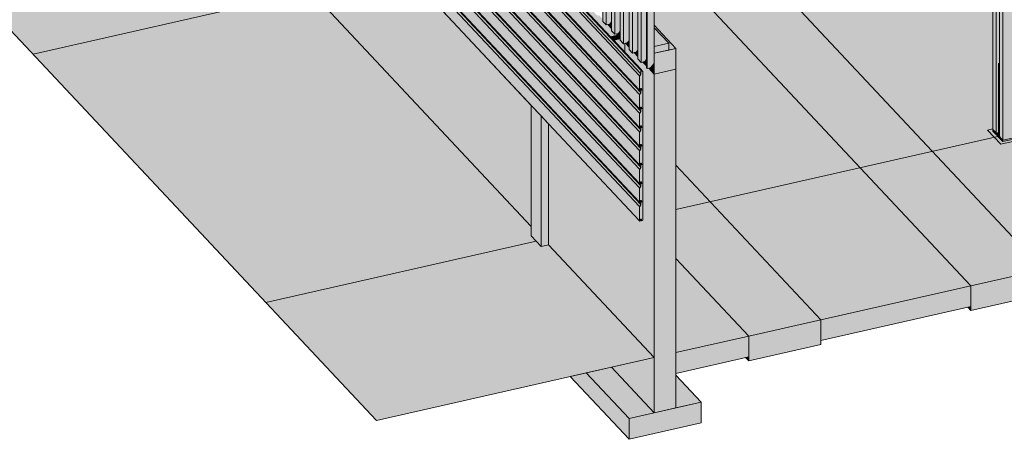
# Model space of a CAD drawing. Header units: millimetres. Extents: x 1567 to 2756, y -116 to 725.
# Tile 375 of 418: x 2266 to 2349, y 557 to 592. Entities that reach past the tile are written whole.
import ezdxf

# ---------------------------------------------------------------- set-up
doc = ezdxf.new("R2010")
doc.units = ezdxf.units.MM
doc.layers.add('Ech.1_75', color=7, linetype='Continuous')

msp = doc.modelspace()

# ---------------------------------------------------------------- hatches: boundary and pattern name
at = {"layer": 'Ech.1_75', "linetype": 'Continuous', "lineweight": 5, "true_color": 0xe0c8b3, "transparency": 33554687}
for points in [[(2348.589, 581.698), (2350.406, 582.11), (2350.406, 618.333), (2350.224, 618.149), (2348.771, 617.819), (2348.771, 619.789), (2350.406, 621.444), (2350.406, 624.223), (2348.771, 625.967), (2348.771, 627.36), (2350.224, 627.689), (2350.406, 627.495), (2350.406, 629.679), (2348.59, 628.832), (2348.589, 581.698)], [(2348.031, 616.28), (2347.752, 616.217), (2347.752, 582.591), (2348.031, 582.293), (2348.031, 616.28)], [(2348.267, 588.151), (2348.31, 588.161), (2348.311, 616.343), (2348.031, 616.28), (2348.031, 582.293), (2348.232, 582.339), (2348.232, 588.124), (2348.232, 588.125), (2348.234, 588.13), (2348.236, 588.135), (2348.24, 588.139), (2348.245, 588.143), (2348.252, 588.146), (2348.259, 588.149), (2348.267, 588.151)], [(2348.59, 616.407), (2348.311, 616.343), (2348.31, 581.996), (2348.589, 581.698), (2348.59, 616.407)]]:
    msp.add_hatch(color=9, dxfattribs=at).paths.add_polyline_path(points)
at = {"layer": 'Ech.1_75', "linetype": 'Continuous', "lineweight": 5, "true_color": 0xeae1d7, "transparency": 33554687}
for points in [[(2297.502, 604.37), (2296.834, 604.218), (2296.555, 604.516), (2296.334, 605.311), (2296.533, 605.403), (2289.673, 612.722), (2289.673, 611.526), (2318.09, 581.208), (2318.09, 582.403), (2297.502, 604.37)], [(2318.09, 580.836), (2318.111, 580.853), (2318.13, 580.873), (2318.147, 580.894), (2318.161, 580.916), (2318.172, 580.94), (2318.18, 580.964), (2318.185, 580.988), (2318.187, 581.012), (2289.77, 611.331), (2289.769, 611.307), (2289.764, 611.283), (2289.755, 611.259), (2289.744, 611.235), (2289.73, 611.213), (2289.713, 611.191), (2289.694, 611.172), (2289.673, 611.155), (2318.09, 580.836)], [(2289.673, 609.959), (2318.09, 579.64), (2318.09, 580.836), (2289.673, 611.155), (2289.673, 609.959)], [(2318.181, 581.193), (2318.126, 581.181), (2318.09, 581.208), (2289.77, 611.423), (2289.77, 611.331), (2318.187, 581.012), (2318.187, 581.322), (2318.181, 581.329), (2318.181, 581.193)], [(2289.694, 609.605), (2289.673, 609.588), (2318.09, 579.269), (2318.111, 579.286), (2318.13, 579.305), (2318.147, 579.327), (2318.161, 579.349), (2318.172, 579.373), (2318.18, 579.397), (2318.185, 579.421), (2318.187, 579.445), (2289.77, 609.764), (2289.769, 609.74), (2289.764, 609.716), (2289.755, 609.692), (2289.744, 609.668), (2289.73, 609.645), (2289.713, 609.624), (2289.694, 609.605)], [(2289.673, 608.392), (2318.09, 578.073), (2318.09, 579.269), (2289.673, 609.588), (2289.673, 608.392)], [(2318.181, 579.626), (2318.126, 579.614), (2318.09, 579.64), (2289.77, 609.856), (2289.77, 609.764), (2318.187, 579.445), (2318.187, 579.755), (2318.181, 579.762), (2318.181, 579.626)], [(2318.181, 578.059), (2318.126, 578.047), (2318.09, 578.073), (2289.77, 608.289), (2289.77, 608.197), (2318.187, 577.878), (2318.187, 578.188), (2318.181, 578.195), (2318.181, 578.059)], [(2318.09, 577.702), (2318.111, 577.719), (2318.13, 577.738), (2318.146, 577.759), (2318.161, 577.782), (2318.172, 577.805), (2318.18, 577.83), (2318.185, 577.854), (2318.187, 577.878), (2289.77, 608.197), (2289.769, 608.173), (2289.764, 608.149), (2289.755, 608.124), (2289.744, 608.101), (2289.73, 608.078), (2289.713, 608.057), (2289.694, 608.038), (2289.673, 608.021), (2318.09, 577.702)], [(2289.673, 606.825), (2318.09, 576.506), (2318.09, 577.702), (2289.673, 608.021), (2289.673, 606.825)], [(2289.694, 606.471), (2289.673, 606.454), (2318.09, 576.135), (2318.111, 576.152), (2318.13, 576.171), (2318.146, 576.192), (2318.161, 576.215), (2318.172, 576.238), (2318.18, 576.262), (2318.185, 576.287), (2318.187, 576.311), (2289.77, 606.63), (2289.769, 606.606), (2289.764, 606.581), (2289.755, 606.557), (2289.744, 606.534), (2289.73, 606.511), (2289.713, 606.49), (2289.694, 606.471)], [(2318.181, 576.492), (2318.126, 576.48), (2318.09, 576.506), (2289.77, 606.722), (2289.77, 606.63), (2318.187, 576.311), (2318.187, 576.621), (2318.181, 576.627), (2318.181, 576.492)], [(2289.673, 605.258), (2318.09, 574.939), (2318.09, 576.135), (2289.673, 606.454), (2289.673, 605.258)], [(2318.181, 585.895), (2318.126, 585.882), (2318.09, 585.909), (2300.211, 604.984), (2300.14, 604.968), (2318.187, 585.713), (2318.187, 586.024), (2318.181, 586.03), (2318.181, 585.895)], [(2300.578, 605.068), (2300.211, 604.984), (2318.09, 585.909), (2318.09, 587.105), (2301.048, 605.287), (2300.578, 605.068)], [(2301.231, 605.372), (2301.048, 605.287), (2318.09, 587.105), (2318.111, 587.122), (2318.13, 587.141), (2318.147, 587.162), (2318.161, 587.185), (2318.172, 587.208), (2318.18, 587.232), (2318.185, 587.257), (2318.187, 587.28), (2301.231, 605.372)], [(2301.433, 605.466), (2301.231, 605.372), (2318.187, 587.28), (2318.187, 587.591), (2301.433, 605.466)], [(2318.187, 587.591), (2318.259, 587.607), (2301.494, 605.495), (2301.433, 605.466), (2318.187, 587.591)], [(2297.718, 604.419), (2297.502, 604.37), (2318.09, 582.403), (2318.111, 582.42), (2318.13, 582.44), (2318.147, 582.461), (2318.161, 582.483), (2318.172, 582.507), (2318.18, 582.531), (2318.185, 582.555), (2318.187, 582.579), (2297.718, 604.419)], [(2318.181, 582.76), (2318.126, 582.748), (2318.09, 582.775), (2297.789, 604.435), (2297.718, 604.419), (2318.187, 582.579), (2318.187, 582.889), (2318.181, 582.896), (2318.181, 582.76)], [(2298.713, 604.644), (2297.789, 604.435), (2318.09, 582.775), (2318.09, 583.97), (2298.713, 604.644)], [(2298.929, 604.693), (2298.713, 604.644), (2318.09, 583.97), (2318.111, 583.987), (2318.13, 584.007), (2318.147, 584.028), (2318.161, 584.05), (2318.172, 584.074), (2318.18, 584.098), (2318.185, 584.122), (2318.187, 584.146), (2298.929, 604.693)], [(2318.181, 584.328), (2318.126, 584.315), (2318.09, 584.342), (2299, 604.71), (2298.929, 604.693), (2318.187, 584.146), (2318.187, 584.457), (2318.181, 584.463), (2318.181, 584.328)], [(2299.924, 604.919), (2299, 604.71), (2318.09, 584.342), (2318.09, 585.537), (2299.924, 604.919)], [(2300.14, 604.968), (2299.924, 604.919), (2318.09, 585.537), (2318.111, 585.555), (2318.13, 585.574), (2318.147, 585.595), (2318.161, 585.618), (2318.172, 585.641), (2318.18, 585.665), (2318.185, 585.689), (2318.187, 585.713), (2300.14, 604.968)], [(2318.126, 585.882), (2318.181, 585.895), (2318.181, 586.034), (2318.265, 586.053), (2318.265, 585.914), (2318.32, 585.926), (2318.356, 585.969), (2318.356, 587.467), (2318.32, 587.493), (2318.259, 587.48), (2318.259, 587.607), (2318.187, 587.591), (2318.187, 587.28), (2318.185, 587.257), (2318.18, 587.232), (2318.172, 587.208), (2318.161, 587.185), (2318.147, 587.162), (2318.13, 587.141), (2318.111, 587.122), (2318.09, 587.105), (2318.09, 585.909), (2318.126, 585.882)], [(2318.32, 587.493), (2318.356, 587.467), (2318.259, 587.57), (2318.259, 587.558), (2318.32, 587.493)], [(2318.259, 587.48), (2318.32, 587.493), (2318.259, 587.558), (2318.259, 587.48)], [(2318.126, 584.315), (2318.181, 584.328), (2318.181, 584.467), (2318.265, 584.486), (2318.265, 584.347), (2318.32, 584.359), (2318.356, 584.402), (2318.356, 585.9), (2318.32, 585.926), (2318.259, 585.912), (2318.259, 586.04), (2318.187, 586.024), (2318.187, 585.713), (2318.185, 585.689), (2318.18, 585.665), (2318.172, 585.641), (2318.161, 585.618), (2318.147, 585.595), (2318.13, 585.574), (2318.111, 585.555), (2318.09, 585.537), (2318.09, 584.342), (2318.126, 584.315)], [(2318.187, 586.024), (2318.259, 586.04), (2318.25, 586.05), (2318.181, 586.034), (2318.181, 586.03), (2318.187, 586.024)], [(2318.265, 586.053), (2318.25, 586.05), (2318.259, 586.04), (2318.259, 585.92), (2318.265, 585.914), (2318.265, 586.053)], [(2318.259, 585.912), (2318.265, 585.914), (2318.259, 585.92), (2318.259, 585.912)], [(2318.32, 585.926), (2318.356, 585.9), (2318.325, 585.933), (2318.32, 585.926)], [(2318.126, 582.748), (2318.181, 582.76), (2318.181, 582.9), (2318.265, 582.919), (2318.265, 582.78), (2318.32, 582.792), (2318.356, 582.835), (2318.356, 584.333), (2318.32, 584.359), (2318.259, 584.345), (2318.259, 584.473), (2318.187, 584.457), (2318.187, 584.146), (2318.185, 584.122), (2318.18, 584.098), (2318.172, 584.074), (2318.161, 584.05), (2318.147, 584.028), (2318.13, 584.007), (2318.111, 583.987), (2318.09, 583.97), (2318.09, 582.775), (2318.126, 582.748)], [(2318.187, 584.457), (2318.259, 584.473), (2318.25, 584.483), (2318.181, 584.467), (2318.181, 584.463), (2318.187, 584.457)], [(2318.265, 584.486), (2318.25, 584.483), (2318.259, 584.473), (2318.259, 584.353), (2318.265, 584.347), (2318.265, 584.486)], [(2318.259, 584.345), (2318.265, 584.347), (2318.259, 584.353), (2318.259, 584.345)], [(2318.32, 584.359), (2318.356, 584.333), (2318.325, 584.366), (2318.32, 584.359)], [(2318.126, 581.181), (2318.181, 581.193), (2318.181, 581.333), (2318.265, 581.352), (2318.265, 581.213), (2318.32, 581.225), (2318.356, 581.268), (2318.356, 582.765), (2318.32, 582.792), (2318.259, 582.778), (2318.259, 582.906), (2318.187, 582.889), (2318.187, 582.579), (2318.185, 582.555), (2318.18, 582.531), (2318.172, 582.507), (2318.161, 582.483), (2318.147, 582.461), (2318.13, 582.44), (2318.111, 582.42), (2318.09, 582.403), (2318.09, 581.208), (2318.126, 581.181)], [(2318.187, 582.889), (2318.259, 582.906), (2318.25, 582.916), (2318.181, 582.9), (2318.181, 582.896), (2318.187, 582.889)], [(2318.265, 582.919), (2318.25, 582.916), (2318.259, 582.906), (2318.259, 582.786), (2318.265, 582.78), (2318.265, 582.919)], [(2318.259, 582.778), (2318.265, 582.78), (2318.259, 582.786), (2318.259, 582.778)], [(2318.32, 582.792), (2318.356, 582.765), (2318.325, 582.798), (2318.32, 582.792)], [(2318.126, 579.614), (2318.181, 579.626), (2318.181, 579.765), (2318.265, 579.785), (2318.265, 579.645), (2318.32, 579.658), (2318.356, 579.701), (2318.356, 581.198), (2318.32, 581.225), (2318.259, 581.211), (2318.259, 581.339), (2318.187, 581.322), (2318.187, 581.012), (2318.185, 580.988), (2318.18, 580.964), (2318.172, 580.94), (2318.161, 580.916), (2318.147, 580.894), (2318.13, 580.873), (2318.111, 580.853), (2318.09, 580.836), (2318.09, 579.64), (2318.126, 579.614)], [(2318.25, 581.348), (2318.181, 581.333), (2318.181, 581.329), (2318.187, 581.322), (2318.259, 581.339), (2318.25, 581.348)], [(2318.265, 581.352), (2318.25, 581.348), (2318.259, 581.339), (2318.259, 581.219), (2318.265, 581.213), (2318.265, 581.352)], [(2318.259, 581.211), (2318.265, 581.213), (2318.259, 581.219), (2318.259, 581.211)], [(2318.32, 581.225), (2318.356, 581.198), (2318.325, 581.231), (2318.32, 581.225)], [(2318.126, 578.047), (2318.181, 578.059), (2318.181, 578.198), (2318.265, 578.218), (2318.265, 578.078), (2318.32, 578.091), (2318.356, 578.134), (2318.356, 579.631), (2318.32, 579.658), (2318.259, 579.644), (2318.259, 579.772), (2318.187, 579.755), (2318.187, 579.445), (2318.185, 579.421), (2318.18, 579.397), (2318.172, 579.373), (2318.161, 579.349), (2318.147, 579.327), (2318.13, 579.305), (2318.111, 579.286), (2318.09, 579.269), (2318.09, 578.073), (2318.126, 578.047)], [(2318.187, 579.755), (2318.259, 579.772), (2318.25, 579.781), (2318.181, 579.765), (2318.181, 579.762), (2318.187, 579.755)], [(2318.265, 579.785), (2318.25, 579.781), (2318.259, 579.772), (2318.259, 579.652), (2318.265, 579.645), (2318.265, 579.785)], [(2318.259, 579.644), (2318.265, 579.645), (2318.259, 579.652), (2318.259, 579.644)], [(2318.32, 579.658), (2318.356, 579.631), (2318.325, 579.664), (2318.32, 579.658)], [(2318.126, 576.48), (2318.181, 576.492), (2318.181, 576.631), (2318.265, 576.65), (2318.265, 576.511), (2318.32, 576.524), (2318.356, 576.567), (2318.356, 578.064), (2318.32, 578.091), (2318.259, 578.077), (2318.259, 578.205), (2318.187, 578.188), (2318.187, 577.878), (2318.185, 577.854), (2318.18, 577.83), (2318.172, 577.805), (2318.161, 577.782), (2318.146, 577.759), (2318.13, 577.738), (2318.111, 577.719), (2318.09, 577.702), (2318.09, 576.506), (2318.126, 576.48)], [(2318.25, 578.214), (2318.181, 578.198), (2318.181, 578.195), (2318.187, 578.188), (2318.259, 578.205), (2318.25, 578.214)], [(2318.265, 578.218), (2318.25, 578.214), (2318.259, 578.205), (2318.259, 578.085), (2318.265, 578.078), (2318.265, 578.218)], [(2318.259, 578.077), (2318.265, 578.078), (2318.259, 578.085), (2318.259, 578.077)], [(2318.32, 578.091), (2318.356, 578.064), (2318.325, 578.097), (2318.32, 578.091)], [(2318.126, 574.912), (2318.181, 574.925), (2318.181, 575.064), (2318.265, 575.083), (2318.265, 574.944), (2318.32, 574.956), (2318.356, 574.999), (2318.356, 576.497), (2318.32, 576.524), (2318.259, 576.51), (2318.259, 576.637), (2318.187, 576.621), (2318.187, 576.311), (2318.185, 576.287), (2318.18, 576.262), (2318.172, 576.238), (2318.161, 576.215), (2318.146, 576.192), (2318.13, 576.171), (2318.111, 576.152), (2318.09, 576.135), (2318.09, 574.939), (2318.126, 574.912)], [(2318.187, 576.621), (2318.259, 576.637), (2318.25, 576.647), (2318.181, 576.631), (2318.181, 576.627), (2318.187, 576.621)], [(2318.265, 576.65), (2318.25, 576.647), (2318.259, 576.637), (2318.259, 576.518), (2318.265, 576.511), (2318.265, 576.65)], [(2318.259, 576.51), (2318.265, 576.511), (2318.259, 576.518), (2318.259, 576.51)], [(2318.32, 576.524), (2318.356, 576.497), (2318.325, 576.53), (2318.32, 576.524)], [(2318.265, 575.083), (2318.181, 575.064), (2318.181, 575.034), (2318.265, 574.944), (2318.265, 575.083)]]:
    msp.add_hatch(color=254, dxfattribs=at).paths.add_polyline_path(points)
at = {"layer": 'Ech.1_75', "linetype": 'Continuous', "lineweight": 5, "true_color": 0xe6f5ed, "transparency": 33554687}
msp.add_hatch(color=7, dxfattribs=at).paths.add_polyline_path([(2310.449, 572.93), (2309.843, 572.793), (2309.006, 573.687), (2309.006, 574.47), (2290.908, 593.779), (2290.303, 593.642), (2289.465, 594.535), (2289.466, 608.439), (2256.015, 600.852), (2296.016, 558.173), (2319.325, 563.46), (2310.449, 572.93)])
at = {"layer": 'Ech.1_75', "linetype": 'Continuous', "lineweight": 5, "true_color": 0xf3f3f3, "transparency": 33554687}
for points in [[(2329.08, 602.397), (2329.043, 602.389), (2329.012, 602.422), (2323.54, 601.18), (2351.956, 570.862), (2376.294, 576.382), (2350.406, 604.003), (2350.406, 581.994), (2348.589, 581.582), (2347.752, 582.475), (2347.752, 606.672), (2331.144, 602.905), (2331.144, 602.544), (2329.328, 602.132), (2329.08, 602.397)], [(2345.902, 569.488), (2351.956, 570.862), (2323.54, 601.18), (2319.325, 600.224), (2319.325, 597.845), (2345.902, 569.488)], [(2333.31, 566.632), (2345.902, 569.488), (2319.325, 597.845), (2319.325, 591.348), (2321.141, 589.41), (2321.141, 579.615), (2333.31, 566.632)], [(2315.584, 591.449), (2315.429, 591.414), (2315.739, 591.083), (2315.739, 591.633), (2315.584, 591.449)], [(2320.536, 589.273), (2321.141, 589.41), (2319.325, 591.348), (2319.325, 591.145), (2320.536, 589.853), (2320.536, 589.273)], [(2316.258, 590.529), (2316.476, 590.579), (2316.476, 590.847), (2316.321, 590.663), (2316.166, 590.628), (2316.258, 590.529)], [(2317.058, 589.876), (2316.903, 589.841), (2317.213, 589.51), (2317.213, 590.06), (2317.058, 589.876)], [(2317.795, 589.09), (2317.64, 589.055), (2317.95, 588.724), (2317.95, 589.274), (2317.795, 589.09)], [(2321.141, 589.41), (2319.325, 588.998), (2319.325, 587.257), (2321.141, 587.669), (2321.141, 589.41)], [(2318.532, 588.304), (2318.377, 588.269), (2318.687, 587.938), (2318.687, 588.488), (2318.532, 588.304)], [(2319.022, 587.78), (2318.867, 587.745), (2319.325, 587.257), (2319.325, 588.139), (2319.022, 587.78)], [(2309.006, 573.687), (2309.843, 572.793), (2309.843, 583.738), (2309.006, 584.631), (2309.006, 573.687)], [(2309.843, 572.793), (2310.449, 572.93), (2310.449, 583.092), (2309.843, 583.738), (2309.843, 572.793)], [(2327.256, 565.259), (2333.31, 566.632), (2321.141, 579.615), (2321.141, 571.783), (2327.256, 565.259)], [(2321.141, 563.872), (2327.256, 565.259), (2321.141, 571.783), (2321.141, 563.872)], [(2345.902, 567.399), (2351.956, 568.772), (2351.956, 570.862), (2345.902, 569.488), (2345.902, 567.399)], [(2333.31, 564.891), (2345.902, 567.747), (2345.902, 569.488), (2333.31, 566.632), (2333.31, 564.891)], [(2345.902, 567.747), (2345.633, 567.686), (2345.902, 567.399), (2345.902, 567.747)], [(2327.256, 563.169), (2333.31, 564.543), (2333.31, 566.632), (2327.256, 565.259), (2327.256, 563.169)], [(2327.256, 565.259), (2321.141, 563.872), (2321.141, 562.131), (2327.256, 563.518), (2327.256, 565.259)], [(2327.256, 563.518), (2326.986, 563.457), (2327.256, 563.169), (2327.256, 563.518)], [(2313.617, 562.165), (2312.271, 561.86), (2317.206, 556.595), (2317.206, 558.336), (2313.617, 562.165)], [(2317.206, 558.336), (2319.325, 558.817), (2315.736, 562.646), (2313.617, 562.165), (2317.206, 558.336)], [(2321.141, 559.229), (2323.26, 559.709), (2321.141, 561.97), (2321.141, 559.229)], [(2317.206, 556.595), (2323.26, 557.968), (2323.26, 559.709), (2317.206, 558.336), (2317.206, 556.595)]]:
    msp.add_hatch(color=7, dxfattribs=at).paths.add_polyline_path(points)
at = {"layer": 'Ech.1_75', "linetype": 'Continuous', "lineweight": 5, "true_color": 0xeaddd7, "transparency": 33554687}
for points in [[(2315.281, 605.058), (2315.002, 605.356), (2315.002, 591.678), (2315.281, 591.38), (2315.281, 605.058)], [(2315.281, 591.38), (2315.584, 591.449), (2315.739, 591.633), (2315.739, 604.57), (2315.887, 604.603), (2315.887, 605.196), (2315.281, 605.058), (2315.281, 591.38)], [(2316.018, 604.272), (2315.739, 604.57), (2315.739, 590.892), (2316.018, 590.594), (2316.018, 604.272)], [(2316.624, 604.409), (2316.018, 604.272), (2316.018, 590.594), (2316.321, 590.663), (2316.476, 590.847), (2316.476, 603.784), (2316.624, 603.817), (2316.624, 604.409)], [(2316.755, 603.486), (2316.476, 603.784), (2316.476, 590.106), (2316.755, 589.808), (2316.755, 603.486)], [(2317.213, 602.997), (2317.361, 603.031), (2317.361, 603.623), (2316.755, 603.486), (2316.755, 589.808), (2317.058, 589.876), (2317.213, 590.06), (2317.213, 602.997)], [(2317.492, 602.7), (2317.213, 602.997), (2317.213, 589.319), (2317.492, 589.021), (2317.492, 602.7)], [(2317.492, 589.021), (2317.795, 589.09), (2317.95, 589.274), (2317.95, 602.211), (2318.098, 602.245), (2318.098, 602.837), (2317.492, 602.7), (2317.492, 589.021)], [(2318.229, 601.913), (2317.95, 602.211), (2317.95, 588.533), (2318.229, 588.235), (2318.229, 601.913)], [(2318.229, 588.235), (2318.532, 588.304), (2318.687, 588.488), (2318.687, 601.425), (2318.835, 601.458), (2318.835, 602.051), (2318.229, 601.913), (2318.229, 588.235)], [(2318.687, 587.747), (2318.72, 587.712), (2318.72, 601.39), (2318.687, 601.425), (2318.687, 587.747)], [(2319.325, 601.527), (2318.72, 601.39), (2318.72, 587.712), (2319.022, 587.78), (2319.325, 588.139), (2319.325, 601.527)]]:
    msp.add_hatch(color=254, dxfattribs=at).paths.add_polyline_path(points)
at = {"layer": 'Ech.1_75', "linetype": 'Continuous', "lineweight": 5, "true_color": 0xfdfdfd, "transparency": 33554687}
for points in [[(2290.908, 593.779), (2309.006, 574.47), (2309.006, 584.631), (2290.908, 603.94), (2290.908, 593.779)], [(2315.429, 591.414), (2315.281, 591.38), (2315.002, 591.678), (2315.002, 591.869), (2314.692, 592.2), (2314.544, 592.167), (2314.265, 592.464), (2314.265, 592.656), (2313.955, 592.986), (2313.807, 592.953), (2313.528, 593.251), (2313.528, 593.442), (2313.218, 593.773), (2313.07, 593.739), (2312.791, 594.037), (2312.791, 594.228), (2312.481, 594.559), (2312.333, 594.525), (2312.054, 594.823), (2312.054, 595.014), (2311.744, 595.345), (2311.596, 595.312), (2311.317, 595.61), (2311.317, 595.801), (2311.007, 596.132), (2310.859, 596.098), (2310.728, 596.238), (2310.728, 595.643), (2315.65, 590.391), (2316.258, 590.529), (2316.166, 590.628), (2316.018, 590.594), (2315.739, 590.892), (2315.739, 591.083), (2315.429, 591.414)], [(2318.181, 574.925), (2318.126, 574.912), (2318.09, 574.939), (2310.449, 583.092), (2310.449, 572.93), (2319.325, 563.46), (2319.325, 587.257), (2318.867, 587.745), (2318.72, 587.712), (2318.687, 587.747), (2318.687, 587.938), (2318.377, 588.269), (2318.229, 588.235), (2317.95, 588.533), (2317.95, 588.724), (2317.64, 589.055), (2317.492, 589.021), (2317.213, 589.319), (2317.213, 589.51), (2316.903, 589.841), (2316.869, 589.834), (2316.869, 589.091), (2318.259, 587.607), (2318.259, 587.57), (2318.356, 587.467), (2318.356, 585.969), (2318.325, 585.933), (2318.356, 585.9), (2318.356, 584.402), (2318.325, 584.366), (2318.356, 584.333), (2318.356, 582.835), (2318.325, 582.798), (2318.356, 582.765), (2318.356, 581.268), (2318.325, 581.231), (2318.356, 581.198), (2318.356, 579.701), (2318.325, 579.664), (2318.356, 579.631), (2318.356, 578.134), (2318.325, 578.097), (2318.356, 578.064), (2318.356, 576.567), (2318.325, 576.53), (2318.356, 576.497), (2318.356, 574.999), (2318.32, 574.956), (2318.265, 574.944), (2318.181, 575.034), (2318.181, 574.925)], [(2321.141, 587.669), (2319.325, 587.257), (2319.325, 558.817), (2321.141, 559.229), (2321.141, 587.669)], [(2319.325, 563.46), (2315.736, 562.646), (2319.325, 558.817), (2319.325, 563.46)]]:
    msp.add_hatch(color=7, dxfattribs=at).paths.add_polyline_path(points)
at = {"layer": 'Ech.1_75', "linetype": 'Continuous', "lineweight": 5, "true_color": 0xe0d1b3, "transparency": 33554687}
for points in [[(2319.325, 589.579), (2320.536, 589.853), (2319.325, 591.145), (2319.325, 589.579)], [(2315.929, 590.094), (2316.476, 590.218), (2316.476, 590.579), (2315.65, 590.391), (2315.929, 590.094)], [(2316.869, 589.834), (2316.755, 589.808), (2316.476, 590.106), (2316.476, 590.218), (2315.929, 590.094), (2316.869, 589.091), (2316.869, 589.834)], [(2320.536, 589.853), (2319.325, 589.579), (2319.325, 588.998), (2320.536, 589.273), (2320.536, 589.853)]]:
    msp.add_hatch(color=254, dxfattribs=at).paths.add_polyline_path(points)
at = {"layer": 'Ech.1_75', "linetype": 'Continuous', "lineweight": 5, "true_color": 0xb3d6f7, "transparency": 33554687}
for points in [[(2348.31, 588.161), (2348.267, 588.151), (2348.259, 588.149), (2348.252, 588.146), (2348.245, 588.143), (2348.24, 588.139), (2348.236, 588.135), (2348.234, 588.13), (2348.232, 588.125), (2348.232, 588.124), (2348.233, 588.121), (2348.235, 588.116), (2348.238, 588.112), (2348.31, 588.035), (2348.31, 588.082), (2348.283, 588.111), (2348.28, 588.114), (2348.279, 588.117), (2348.279, 588.119), (2348.279, 588.12), (2348.28, 588.123), (2348.281, 588.126), (2348.284, 588.129), (2348.287, 588.132), (2348.292, 588.134), (2348.297, 588.136), (2348.302, 588.137), (2348.31, 588.139), (2348.31, 588.161)], [(2348.236, 582.31), (2348.238, 582.308), (2348.238, 588.112), (2348.235, 588.116), (2348.233, 588.121), (2348.232, 588.124), (2348.232, 582.32), (2348.232, 582.319), (2348.233, 582.317), (2348.233, 582.314), (2348.235, 582.312), (2348.236, 582.31)], [(2348.238, 582.308), (2348.31, 582.231), (2348.31, 588.035), (2348.238, 588.112), (2348.238, 582.308)], [(2348.302, 588.137), (2348.297, 588.136), (2348.292, 588.134), (2348.287, 588.132), (2348.284, 588.129), (2348.281, 588.126), (2348.28, 588.123), (2348.279, 588.12), (2348.279, 588.119), (2348.279, 588.117), (2348.28, 588.114), (2348.283, 588.111), (2348.302, 588.09), (2348.302, 588.137)], [(2348.31, 588.139), (2348.302, 588.137), (2348.302, 588.09), (2348.31, 588.082), (2348.31, 588.139)], [(2348.589, 581.698), (2347.752, 582.591), (2347.752, 582.475), (2348.589, 581.582), (2348.589, 581.698)], [(2348.232, 582.339), (2348.031, 582.293), (2348.31, 581.996), (2348.31, 582.231), (2348.238, 582.308), (2348.236, 582.31), (2348.235, 582.312), (2348.233, 582.314), (2348.233, 582.317), (2348.232, 582.319), (2348.232, 582.32), (2348.232, 582.339)], [(2348.589, 581.582), (2350.406, 581.994), (2350.406, 582.11), (2348.589, 581.698), (2348.589, 581.582)]]:
    msp.add_hatch(color=254, dxfattribs=at).paths.add_polyline_path(points)

# ---------------------------------------------------------------- linework, layer by layer
at = {"layer": 'Ech.1_75', "color": 7, "linetype": 'Continuous', "lineweight": 5}
for p, q in [((2267.181, 588.939), (2289.884, 594.088)), ((2321.141, 575.897), (2348.171, 582.028)), ((2286.721, 568.09), (2309.424, 573.24))]:
    msp.add_line(p, q, dxfattribs=at)
at = {"layer": 'Ech.1_75', "color": 9, "linetype": 'Continuous', "lineweight": 5}
for p, q in [((2347.31, 582.555), (2347.752, 582.656)), ((2348.426, 581.364), (2347.31, 582.555)), ((2350.848, 581.913), (2348.426, 581.364))]:
    msp.add_line(p, q, dxfattribs=at)
at = {"layer": 'Ech.1_75', "color": 7, "linetype": 'Continuous', "lineweight": 5}
for points in [[(2348.589, 581.698), (2350.406, 582.11), (2350.406, 618.333), (2350.224, 618.149), (2348.771, 617.819), (2348.771, 619.789), (2350.406, 621.444), (2350.406, 624.223), (2348.771, 625.967), (2348.771, 627.36), (2350.224, 627.689), (2350.406, 627.495), (2350.406, 629.679), (2348.59, 628.832), (2348.589, 581.698)], [(2348.031, 616.28), (2347.752, 616.217), (2347.752, 582.591), (2348.031, 582.293), (2348.031, 616.28)], [(2348.267, 588.151), (2348.31, 588.161), (2348.311, 616.343), (2348.031, 616.28), (2348.031, 582.293), (2348.232, 582.339), (2348.232, 588.124), (2348.232, 588.125), (2348.234, 588.13), (2348.236, 588.135), (2348.24, 588.139), (2348.245, 588.143), (2348.252, 588.146), (2348.259, 588.149), (2348.267, 588.151)], [(2348.59, 616.407), (2348.311, 616.343), (2348.31, 581.996), (2348.589, 581.698), (2348.59, 616.407)], [(2297.502, 604.37), (2296.834, 604.218), (2296.555, 604.516), (2296.334, 605.311), (2296.533, 605.403), (2289.673, 612.722), (2289.673, 611.526), (2318.09, 581.208), (2318.09, 582.403), (2297.502, 604.37)], [(2318.09, 580.836), (2318.111, 580.853), (2318.13, 580.873), (2318.147, 580.894), (2318.161, 580.916), (2318.172, 580.94), (2318.18, 580.964), (2318.185, 580.988), (2318.187, 581.012), (2289.77, 611.331), (2289.769, 611.307), (2289.764, 611.283), (2289.755, 611.259), (2289.744, 611.235), (2289.73, 611.213), (2289.713, 611.191), (2289.694, 611.172), (2289.673, 611.155), (2318.09, 580.836)], [(2289.673, 609.959), (2318.09, 579.64), (2318.09, 580.836), (2289.673, 611.155), (2289.673, 609.959)], [(2318.181, 581.193), (2318.126, 581.181), (2318.09, 581.208), (2289.77, 611.423), (2289.77, 611.331), (2318.187, 581.012), (2318.187, 581.322), (2318.181, 581.329), (2318.181, 581.193)], [(2289.694, 609.605), (2289.673, 609.588), (2318.09, 579.269), (2318.111, 579.286), (2318.13, 579.305), (2318.147, 579.327), (2318.161, 579.349), (2318.172, 579.373), (2318.18, 579.397), (2318.185, 579.421), (2318.187, 579.445), (2289.77, 609.764), (2289.769, 609.74), (2289.764, 609.716), (2289.755, 609.692), (2289.744, 609.668), (2289.73, 609.645), (2289.713, 609.624), (2289.694, 609.605)], [(2289.673, 608.392), (2318.09, 578.073), (2318.09, 579.269), (2289.673, 609.588), (2289.673, 608.392)], [(2318.181, 579.626), (2318.126, 579.614), (2318.09, 579.64), (2289.77, 609.856), (2289.77, 609.764), (2318.187, 579.445), (2318.187, 579.755), (2318.181, 579.762), (2318.181, 579.626)], [(2310.449, 572.93), (2309.843, 572.793), (2309.006, 573.687), (2309.006, 574.47), (2290.908, 593.779), (2290.303, 593.642), (2289.465, 594.535), (2289.466, 608.439), (2256.015, 600.852), (2296.016, 558.173), (2319.325, 563.46), (2310.449, 572.93)], [(2318.181, 578.059), (2318.126, 578.047), (2318.09, 578.073), (2289.77, 608.289), (2289.77, 608.197), (2318.187, 577.878), (2318.187, 578.188), (2318.181, 578.195), (2318.181, 578.059)], [(2318.09, 577.702), (2318.111, 577.719), (2318.13, 577.738), (2318.146, 577.759), (2318.161, 577.782), (2318.172, 577.805), (2318.18, 577.83), (2318.185, 577.854), (2318.187, 577.878), (2289.77, 608.197), (2289.769, 608.173), (2289.764, 608.149), (2289.755, 608.124), (2289.744, 608.101), (2289.73, 608.078), (2289.713, 608.057), (2289.694, 608.038), (2289.673, 608.021), (2318.09, 577.702)], [(2289.673, 606.825), (2318.09, 576.506), (2318.09, 577.702), (2289.673, 608.021), (2289.673, 606.825)], [(2289.694, 606.471), (2289.673, 606.454), (2318.09, 576.135), (2318.111, 576.152), (2318.13, 576.171), (2318.146, 576.192), (2318.161, 576.215), (2318.172, 576.238), (2318.18, 576.262), (2318.185, 576.287), (2318.187, 576.311), (2289.77, 606.63), (2289.769, 606.606), (2289.764, 606.581), (2289.755, 606.557), (2289.744, 606.534), (2289.73, 606.511), (2289.713, 606.49), (2289.694, 606.471)], [(2318.181, 576.492), (2318.126, 576.48), (2318.09, 576.506), (2289.77, 606.722), (2289.77, 606.63), (2318.187, 576.311), (2318.187, 576.621), (2318.181, 576.627), (2318.181, 576.492)], [(2329.08, 602.397), (2329.043, 602.389), (2329.012, 602.422), (2323.54, 601.18), (2351.956, 570.862), (2376.294, 576.382), (2350.406, 604.003), (2350.406, 581.994), (2348.589, 581.582), (2347.752, 582.475), (2347.752, 606.672), (2331.144, 602.905), (2331.144, 602.544), (2329.328, 602.132), (2329.08, 602.397)], [(2289.673, 605.258), (2318.09, 574.939), (2318.09, 576.135), (2289.673, 606.454), (2289.673, 605.258)], [(2318.181, 585.895), (2318.126, 585.882), (2318.09, 585.909), (2300.211, 604.984), (2300.14, 604.968), (2318.187, 585.713), (2318.187, 586.024), (2318.181, 586.03), (2318.181, 585.895)], [(2300.578, 605.068), (2300.211, 604.984), (2318.09, 585.909), (2318.09, 587.105), (2301.048, 605.287), (2300.578, 605.068)], [(2301.231, 605.372), (2301.048, 605.287), (2318.09, 587.105), (2318.111, 587.122), (2318.13, 587.141), (2318.147, 587.162), (2318.161, 587.185), (2318.172, 587.208), (2318.18, 587.232), (2318.185, 587.257), (2318.187, 587.28), (2301.231, 605.372)], [(2301.433, 605.466), (2301.231, 605.372), (2318.187, 587.28), (2318.187, 587.591), (2301.433, 605.466)], [(2318.187, 587.591), (2318.259, 587.607), (2301.494, 605.495), (2301.433, 605.466), (2318.187, 587.591)], [(2315.281, 605.058), (2315.002, 605.356), (2315.002, 591.678), (2315.281, 591.38), (2315.281, 605.058)], [(2315.281, 591.38), (2315.584, 591.449), (2315.739, 591.633), (2315.739, 604.57), (2315.887, 604.603), (2315.887, 605.196), (2315.281, 605.058), (2315.281, 591.38)], [(2297.718, 604.419), (2297.502, 604.37), (2318.09, 582.403), (2318.111, 582.42), (2318.13, 582.44), (2318.147, 582.461), (2318.161, 582.483), (2318.172, 582.507), (2318.18, 582.531), (2318.185, 582.555), (2318.187, 582.579), (2297.718, 604.419)], [(2318.181, 582.76), (2318.126, 582.748), (2318.09, 582.775), (2297.789, 604.435), (2297.718, 604.419), (2318.187, 582.579), (2318.187, 582.889), (2318.181, 582.896), (2318.181, 582.76)], [(2298.713, 604.644), (2297.789, 604.435), (2318.09, 582.775), (2318.09, 583.97), (2298.713, 604.644)], [(2298.929, 604.693), (2298.713, 604.644), (2318.09, 583.97), (2318.111, 583.987), (2318.13, 584.007), (2318.147, 584.028), (2318.161, 584.05), (2318.172, 584.074), (2318.18, 584.098), (2318.185, 584.122), (2318.187, 584.146), (2298.929, 604.693)], [(2318.181, 584.328), (2318.126, 584.315), (2318.09, 584.342), (2299, 604.71), (2298.929, 604.693), (2318.187, 584.146), (2318.187, 584.457), (2318.181, 584.463), (2318.181, 584.328)], [(2299.924, 604.919), (2299, 604.71), (2318.09, 584.342), (2318.09, 585.537), (2299.924, 604.919)], [(2300.14, 604.968), (2299.924, 604.919), (2318.09, 585.537), (2318.111, 585.555), (2318.13, 585.574), (2318.147, 585.595), (2318.161, 585.618), (2318.172, 585.641), (2318.18, 585.665), (2318.185, 585.689), (2318.187, 585.713), (2300.14, 604.968)], [(2316.018, 604.272), (2315.739, 604.57), (2315.739, 590.892), (2316.018, 590.594), (2316.018, 604.272)], [(2316.624, 604.409), (2316.018, 604.272), (2316.018, 590.594), (2316.321, 590.663), (2316.476, 590.847), (2316.476, 603.784), (2316.624, 603.817), (2316.624, 604.409)], [(2290.908, 593.779), (2309.006, 574.47), (2309.006, 584.631), (2290.908, 603.94), (2290.908, 593.779)], [(2316.755, 603.486), (2316.476, 603.784), (2316.476, 590.106), (2316.755, 589.808), (2316.755, 603.486)], [(2317.213, 602.997), (2317.361, 603.031), (2317.361, 603.623), (2316.755, 603.486), (2316.755, 589.808), (2317.058, 589.876), (2317.213, 590.06), (2317.213, 602.997)], [(2317.492, 602.7), (2317.213, 602.997), (2317.213, 589.319), (2317.492, 589.021), (2317.492, 602.7)], [(2317.492, 589.021), (2317.795, 589.09), (2317.95, 589.274), (2317.95, 602.211), (2318.098, 602.245), (2318.098, 602.837), (2317.492, 602.7), (2317.492, 589.021)], [(2318.229, 601.913), (2317.95, 602.211), (2317.95, 588.533), (2318.229, 588.235), (2318.229, 601.913)], [(2318.229, 588.235), (2318.532, 588.304), (2318.687, 588.488), (2318.687, 601.425), (2318.835, 601.458), (2318.835, 602.051), (2318.229, 601.913), (2318.229, 588.235)], [(2318.687, 587.747), (2318.72, 587.712), (2318.72, 601.39), (2318.687, 601.425), (2318.687, 587.747)], [(2319.325, 601.527), (2318.72, 601.39), (2318.72, 587.712), (2319.022, 587.78), (2319.325, 588.139), (2319.325, 601.527)], [(2345.902, 569.488), (2351.956, 570.862), (2323.54, 601.18), (2319.325, 600.224), (2319.325, 597.845), (2345.902, 569.488)], [(2333.31, 566.632), (2345.902, 569.488), (2319.325, 597.845), (2319.325, 591.348), (2321.141, 589.41), (2321.141, 579.615), (2333.31, 566.632)], [(2315.584, 591.449), (2315.429, 591.414), (2315.739, 591.083), (2315.739, 591.633), (2315.584, 591.449)], [(2320.536, 589.273), (2321.141, 589.41), (2319.325, 591.348), (2319.325, 591.145), (2320.536, 589.853), (2320.536, 589.273)], [(2319.325, 589.579), (2320.536, 589.853), (2319.325, 591.145), (2319.325, 589.579)], [(2315.929, 590.094), (2316.476, 590.218), (2316.476, 590.579), (2315.65, 590.391), (2315.929, 590.094)], [(2316.869, 589.834), (2316.755, 589.808), (2316.476, 590.106), (2316.476, 590.218), (2315.929, 590.094), (2316.869, 589.091), (2316.869, 589.834)], [(2316.258, 590.529), (2316.476, 590.579), (2316.476, 590.847), (2316.321, 590.663), (2316.166, 590.628), (2316.258, 590.529)], [(2318.181, 574.925), (2318.126, 574.912), (2318.09, 574.939), (2310.449, 583.092), (2310.449, 572.93), (2319.325, 563.46), (2319.325, 587.257), (2318.867, 587.745), (2318.72, 587.712), (2318.687, 587.747), (2318.687, 587.938), (2318.377, 588.269), (2318.229, 588.235), (2317.95, 588.533), (2317.95, 588.724), (2317.64, 589.055), (2317.492, 589.021), (2317.213, 589.319), (2317.213, 589.51), (2316.903, 589.841), (2316.869, 589.834), (2316.869, 589.091), (2318.259, 587.607), (2318.259, 587.57), (2318.356, 587.467), (2318.356, 585.969), (2318.325, 585.933), (2318.356, 585.9), (2318.356, 584.402), (2318.325, 584.366), (2318.356, 584.333), (2318.356, 582.835), (2318.325, 582.798), (2318.356, 582.765), (2318.356, 581.268), (2318.325, 581.231), (2318.356, 581.198), (2318.356, 579.701), (2318.325, 579.664), (2318.356, 579.631), (2318.356, 578.134), (2318.325, 578.097), (2318.356, 578.064), (2318.356, 576.567), (2318.325, 576.53), (2318.356, 576.497), (2318.356, 574.999), (2318.32, 574.956), (2318.265, 574.944), (2318.181, 575.034), (2318.181, 574.925)], [(2317.058, 589.876), (2316.903, 589.841), (2317.213, 589.51), (2317.213, 590.06), (2317.058, 589.876)], [(2317.795, 589.09), (2317.64, 589.055), (2317.95, 588.724), (2317.95, 589.274), (2317.795, 589.09)], [(2320.536, 589.853), (2319.325, 589.579), (2319.325, 588.998), (2320.536, 589.273), (2320.536, 589.853)], [(2321.141, 589.41), (2319.325, 588.998), (2319.325, 587.257), (2321.141, 587.669), (2321.141, 589.41)], [(2318.532, 588.304), (2318.377, 588.269), (2318.687, 587.938), (2318.687, 588.488), (2318.532, 588.304)], [(2319.022, 587.78), (2318.867, 587.745), (2319.325, 587.257), (2319.325, 588.139), (2319.022, 587.78)], [(2321.141, 587.669), (2319.325, 587.257), (2319.325, 558.817), (2321.141, 559.229), (2321.141, 587.669)], [(2348.31, 588.161), (2348.267, 588.151), (2348.259, 588.149), (2348.252, 588.146), (2348.245, 588.143), (2348.24, 588.139), (2348.236, 588.135), (2348.234, 588.13), (2348.232, 588.125), (2348.232, 588.124), (2348.233, 588.121), (2348.235, 588.116), (2348.238, 588.112), (2348.31, 588.035), (2348.31, 588.082), (2348.283, 588.111), (2348.28, 588.114), (2348.279, 588.117), (2348.279, 588.119), (2348.279, 588.12), (2348.28, 588.123), (2348.281, 588.126), (2348.284, 588.129), (2348.287, 588.132), (2348.292, 588.134), (2348.297, 588.136), (2348.302, 588.137), (2348.31, 588.139), (2348.31, 588.161)], [(2348.236, 582.31), (2348.238, 582.308), (2348.238, 588.112), (2348.235, 588.116), (2348.233, 588.121), (2348.232, 588.124), (2348.232, 582.32), (2348.232, 582.319), (2348.233, 582.317), (2348.233, 582.314), (2348.235, 582.312), (2348.236, 582.31)], [(2348.238, 582.308), (2348.31, 582.231), (2348.31, 588.035), (2348.238, 588.112), (2348.238, 582.308)], [(2348.302, 588.137), (2348.297, 588.136), (2348.292, 588.134), (2348.287, 588.132), (2348.284, 588.129), (2348.281, 588.126), (2348.28, 588.123), (2348.279, 588.12), (2348.279, 588.119), (2348.279, 588.117), (2348.28, 588.114), (2348.283, 588.111), (2348.302, 588.09), (2348.302, 588.137)], [(2348.31, 588.139), (2348.302, 588.137), (2348.302, 588.09), (2348.31, 588.082), (2348.31, 588.139)], [(2318.126, 585.882), (2318.181, 585.895), (2318.181, 586.034), (2318.265, 586.053), (2318.265, 585.914), (2318.32, 585.926), (2318.356, 585.969), (2318.356, 587.467), (2318.32, 587.493), (2318.259, 587.48), (2318.259, 587.607), (2318.187, 587.591), (2318.187, 587.28), (2318.185, 587.257), (2318.18, 587.232), (2318.172, 587.208), (2318.161, 587.185), (2318.147, 587.162), (2318.13, 587.141), (2318.111, 587.122), (2318.09, 587.105), (2318.09, 585.909), (2318.126, 585.882)], [(2318.32, 587.493), (2318.356, 587.467), (2318.259, 587.57), (2318.259, 587.558), (2318.32, 587.493)], [(2318.259, 587.48), (2318.32, 587.493), (2318.259, 587.558), (2318.259, 587.48)], [(2318.126, 584.315), (2318.181, 584.328), (2318.181, 584.467), (2318.265, 584.486), (2318.265, 584.347), (2318.32, 584.359), (2318.356, 584.402), (2318.356, 585.9), (2318.32, 585.926), (2318.259, 585.912), (2318.259, 586.04), (2318.187, 586.024), (2318.187, 585.713), (2318.185, 585.689), (2318.18, 585.665), (2318.172, 585.641), (2318.161, 585.618), (2318.147, 585.595), (2318.13, 585.574), (2318.111, 585.555), (2318.09, 585.537), (2318.09, 584.342), (2318.126, 584.315)], [(2318.187, 586.024), (2318.259, 586.04), (2318.25, 586.05), (2318.181, 586.034), (2318.181, 586.03), (2318.187, 586.024)], [(2318.265, 586.053), (2318.25, 586.05), (2318.259, 586.04), (2318.259, 585.92), (2318.265, 585.914), (2318.265, 586.053)], [(2318.259, 585.912), (2318.265, 585.914), (2318.259, 585.92), (2318.259, 585.912)], [(2318.32, 585.926), (2318.356, 585.9), (2318.325, 585.933), (2318.32, 585.926)], [(2309.006, 573.687), (2309.843, 572.793), (2309.843, 583.738), (2309.006, 584.631), (2309.006, 573.687)], [(2318.126, 582.748), (2318.181, 582.76), (2318.181, 582.9), (2318.265, 582.919), (2318.265, 582.78), (2318.32, 582.792), (2318.356, 582.835), (2318.356, 584.333), (2318.32, 584.359), (2318.259, 584.345), (2318.259, 584.473), (2318.187, 584.457), (2318.187, 584.146), (2318.185, 584.122), (2318.18, 584.098), (2318.172, 584.074), (2318.161, 584.05), (2318.147, 584.028), (2318.13, 584.007), (2318.111, 583.987), (2318.09, 583.97), (2318.09, 582.775), (2318.126, 582.748)], [(2318.187, 584.457), (2318.259, 584.473), (2318.25, 584.483), (2318.181, 584.467), (2318.181, 584.463), (2318.187, 584.457)], [(2318.265, 584.486), (2318.25, 584.483), (2318.259, 584.473), (2318.259, 584.353), (2318.265, 584.347), (2318.265, 584.486)], [(2318.259, 584.345), (2318.265, 584.347), (2318.259, 584.353), (2318.259, 584.345)], [(2318.32, 584.359), (2318.356, 584.333), (2318.325, 584.366), (2318.32, 584.359)], [(2309.843, 572.793), (2310.449, 572.93), (2310.449, 583.092), (2309.843, 583.738), (2309.843, 572.793)], [(2318.126, 581.181), (2318.181, 581.193), (2318.181, 581.333), (2318.265, 581.352), (2318.265, 581.213), (2318.32, 581.225), (2318.356, 581.268), (2318.356, 582.765), (2318.32, 582.792), (2318.259, 582.778), (2318.259, 582.906), (2318.187, 582.889), (2318.187, 582.579), (2318.185, 582.555), (2318.18, 582.531), (2318.172, 582.507), (2318.161, 582.483), (2318.147, 582.461), (2318.13, 582.44), (2318.111, 582.42), (2318.09, 582.403), (2318.09, 581.208), (2318.126, 581.181)], [(2318.187, 582.889), (2318.259, 582.906), (2318.25, 582.916), (2318.181, 582.9), (2318.181, 582.896), (2318.187, 582.889)], [(2318.265, 582.919), (2318.25, 582.916), (2318.259, 582.906), (2318.259, 582.786), (2318.265, 582.78), (2318.265, 582.919)], [(2318.259, 582.778), (2318.265, 582.78), (2318.259, 582.786), (2318.259, 582.778)], [(2318.32, 582.792), (2318.356, 582.765), (2318.325, 582.798), (2318.32, 582.792)], [(2348.589, 581.698), (2347.752, 582.591), (2347.752, 582.475), (2348.589, 581.582), (2348.589, 581.698)], [(2348.232, 582.339), (2348.031, 582.293), (2348.31, 581.996), (2348.31, 582.231), (2348.238, 582.308), (2348.236, 582.31), (2348.235, 582.312), (2348.233, 582.314), (2348.233, 582.317), (2348.232, 582.319), (2348.232, 582.32), (2348.232, 582.339)], [(2348.589, 581.582), (2350.406, 581.994), (2350.406, 582.11), (2348.589, 581.698), (2348.589, 581.582)], [(2318.126, 579.614), (2318.181, 579.626), (2318.181, 579.765), (2318.265, 579.785), (2318.265, 579.645), (2318.32, 579.658), (2318.356, 579.701), (2318.356, 581.198), (2318.32, 581.225), (2318.259, 581.211), (2318.259, 581.339), (2318.187, 581.322), (2318.187, 581.012), (2318.185, 580.988), (2318.18, 580.964), (2318.172, 580.94), (2318.161, 580.916), (2318.147, 580.894), (2318.13, 580.873), (2318.111, 580.853), (2318.09, 580.836), (2318.09, 579.64), (2318.126, 579.614)], [(2318.25, 581.348), (2318.181, 581.333), (2318.181, 581.329), (2318.187, 581.322), (2318.259, 581.339), (2318.25, 581.348)], [(2318.265, 581.352), (2318.25, 581.348), (2318.259, 581.339), (2318.259, 581.219), (2318.265, 581.213), (2318.265, 581.352)], [(2318.259, 581.211), (2318.265, 581.213), (2318.259, 581.219), (2318.259, 581.211)], [(2318.32, 581.225), (2318.356, 581.198), (2318.325, 581.231), (2318.32, 581.225)], [(2318.126, 578.047), (2318.181, 578.059), (2318.181, 578.198), (2318.265, 578.218), (2318.265, 578.078), (2318.32, 578.091), (2318.356, 578.134), (2318.356, 579.631), (2318.32, 579.658), (2318.259, 579.644), (2318.259, 579.772), (2318.187, 579.755), (2318.187, 579.445), (2318.185, 579.421), (2318.18, 579.397), (2318.172, 579.373), (2318.161, 579.349), (2318.147, 579.327), (2318.13, 579.305), (2318.111, 579.286), (2318.09, 579.269), (2318.09, 578.073), (2318.126, 578.047)], [(2318.187, 579.755), (2318.259, 579.772), (2318.25, 579.781), (2318.181, 579.765), (2318.181, 579.762), (2318.187, 579.755)], [(2318.265, 579.785), (2318.25, 579.781), (2318.259, 579.772), (2318.259, 579.652), (2318.265, 579.645), (2318.265, 579.785)], [(2318.259, 579.644), (2318.265, 579.645), (2318.259, 579.652), (2318.259, 579.644)], [(2318.32, 579.658), (2318.356, 579.631), (2318.325, 579.664), (2318.32, 579.658)], [(2327.256, 565.259), (2333.31, 566.632), (2321.141, 579.615), (2321.141, 571.783), (2327.256, 565.259)], [(2318.126, 576.48), (2318.181, 576.492), (2318.181, 576.631), (2318.265, 576.65), (2318.265, 576.511), (2318.32, 576.524), (2318.356, 576.567), (2318.356, 578.064), (2318.32, 578.091), (2318.259, 578.077), (2318.259, 578.205), (2318.187, 578.188), (2318.187, 577.878), (2318.185, 577.854), (2318.18, 577.83), (2318.172, 577.805), (2318.161, 577.782), (2318.146, 577.759), (2318.13, 577.738), (2318.111, 577.719), (2318.09, 577.702), (2318.09, 576.506), (2318.126, 576.48)], [(2318.25, 578.214), (2318.181, 578.198), (2318.181, 578.195), (2318.187, 578.188), (2318.259, 578.205), (2318.25, 578.214)], [(2318.265, 578.218), (2318.25, 578.214), (2318.259, 578.205), (2318.259, 578.085), (2318.265, 578.078), (2318.265, 578.218)], [(2318.259, 578.077), (2318.265, 578.078), (2318.259, 578.085), (2318.259, 578.077)], [(2318.32, 578.091), (2318.356, 578.064), (2318.325, 578.097), (2318.32, 578.091)], [(2318.126, 574.912), (2318.181, 574.925), (2318.181, 575.064), (2318.265, 575.083), (2318.265, 574.944), (2318.32, 574.956), (2318.356, 574.999), (2318.356, 576.497), (2318.32, 576.524), (2318.259, 576.51), (2318.259, 576.637), (2318.187, 576.621), (2318.187, 576.311), (2318.185, 576.287), (2318.18, 576.262), (2318.172, 576.238), (2318.161, 576.215), (2318.146, 576.192), (2318.13, 576.171), (2318.111, 576.152), (2318.09, 576.135), (2318.09, 574.939), (2318.126, 574.912)], [(2318.187, 576.621), (2318.259, 576.637), (2318.25, 576.647), (2318.181, 576.631), (2318.181, 576.627), (2318.187, 576.621)], [(2318.265, 576.65), (2318.25, 576.647), (2318.259, 576.637), (2318.259, 576.518), (2318.265, 576.511), (2318.265, 576.65)], [(2318.259, 576.51), (2318.265, 576.511), (2318.259, 576.518), (2318.259, 576.51)], [(2318.32, 576.524), (2318.356, 576.497), (2318.325, 576.53), (2318.32, 576.524)], [(2318.265, 575.083), (2318.181, 575.064), (2318.181, 575.034), (2318.265, 574.944), (2318.265, 575.083)], [(2321.141, 563.872), (2327.256, 565.259), (2321.141, 571.783), (2321.141, 563.872)], [(2345.902, 567.399), (2351.956, 568.772), (2351.956, 570.862), (2345.902, 569.488), (2345.902, 567.399)], [(2333.31, 564.891), (2345.902, 567.747), (2345.902, 569.488), (2333.31, 566.632), (2333.31, 564.891)], [(2345.902, 567.747), (2345.633, 567.686), (2345.902, 567.399), (2345.902, 567.747)], [(2327.256, 563.169), (2333.31, 564.543), (2333.31, 566.632), (2327.256, 565.259), (2327.256, 563.169)], [(2327.256, 565.259), (2321.141, 563.872), (2321.141, 562.131), (2327.256, 563.518), (2327.256, 565.259)], [(2319.325, 563.46), (2315.736, 562.646), (2319.325, 558.817), (2319.325, 563.46)], [(2327.256, 563.518), (2326.986, 563.457), (2327.256, 563.169), (2327.256, 563.518)], [(2313.617, 562.165), (2312.271, 561.86), (2317.206, 556.595), (2317.206, 558.336), (2313.617, 562.165)], [(2317.206, 558.336), (2319.325, 558.817), (2315.736, 562.646), (2313.617, 562.165), (2317.206, 558.336)], [(2321.141, 559.229), (2323.26, 559.709), (2321.141, 561.97), (2321.141, 559.229)], [(2317.206, 556.595), (2323.26, 557.968), (2323.26, 559.709), (2317.206, 558.336), (2317.206, 556.595)]]:
    msp.add_lwpolyline(points, close=True, dxfattribs=at)
msp.add_lwpolyline([(2310.728, 595.643), (2315.65, 590.391), (2316.258, 590.529), (2316.166, 590.628), (2316.018, 590.594), (2315.739, 590.892), (2315.739, 591.083), (2315.429, 591.414), (2315.429, 591.414), (2315.281, 591.38), (2315.002, 591.678), (2315.002, 591.869)], dxfattribs=at)

doc.saveas('drawing.dxf')
